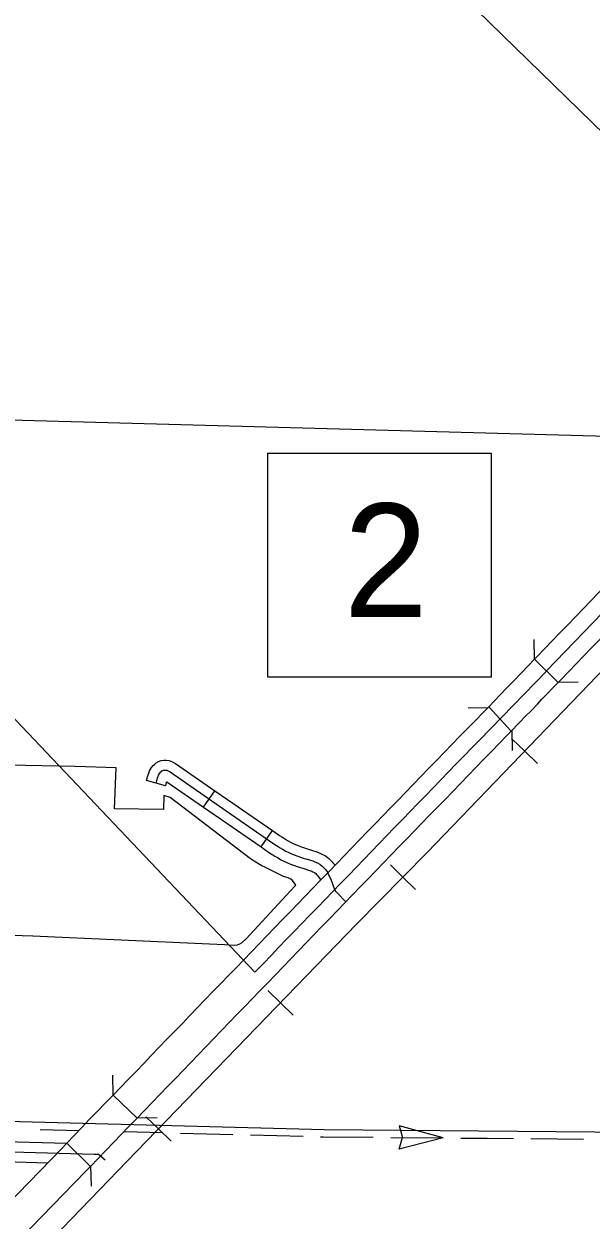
# Model space of a CAD drawing. Extents: x 1196286 to 1268366, y 2040822 to 2082115.
# Drawn here: x 1220159 to 1221760, y 2053681 to 2057058 of the extents above; entities that cross this region are included whole.
import ezdxf

# ---------------------------------------------------------------- set-up
doc = ezdxf.new("R2010")
doc.units = 0
for name, color, linetype in [('10', 7, 'Continuous'), ('60', 7, 'Continuous'), ('61', 7, 'Continuous'), ('62', 7, 'Continuous'), ('63', 7, 'Continuous'), ('Level 76', 7, 'Continuous'), ('Level 8', 7, 'Continuous'), ('Level 81', 7, 'Continuous'), ('Level 84', 7, 'Continuous')]:
    doc.layers.add(name, color=color, linetype=linetype)

msp = doc.modelspace()

# ---------------------------------------------------------------- linework, layer by layer
at = {"layer": '10'}
msp.add_lwpolyline([(1220847.1, 2055845.6), (1221477.8, 2055845.6), (1221477.8, 2055213.9), (1220847.1, 2055213.9)], close=True, dxfattribs=at)
at = {"layer": '60'}
msp.add_lwpolyline([(1220049.8, 2055941.6), (1222150.7, 2055884.4)], dxfattribs=at)
at = {"layer": '61'}
for p, q in [((1220558.6, 2054906.5), (1220504.5, 2054921.8)), ((1220665.5, 2054847), (1220697.5, 2054893.3)), ((1220828.3, 2054734.4), (1220860.4, 2054780.6))]:
    msp.add_line(p, q, dxfattribs=at)
for points in [[(1220504.5, 2054921.8), (1220505.6, 2054925.8), (1220507.3, 2054932.3), (1220509, 2054938), (1220510.9, 2054943), (1220513.1, 2054948.9), (1220516.3, 2054954.2), (1220519.1, 2054958.7), (1220523.7, 2054964.5), (1220527, 2054967.5), (1220531.9, 2054972), (1220538.8, 2054975.7), (1220545.6, 2054978.2), (1220553.9, 2054979.6), (1220560.6, 2054979.4), (1220569.1, 2054978.4), (1220578.5, 2054975), (1220586.9, 2054969.6), (1220697.5, 2054893.3)], [(1220531.5, 2054914.2), (1220532.7, 2054918.3), (1220534.4, 2054924.7), (1220535.7, 2054929.1), (1220537.2, 2054933.1), (1220538.5, 2054936.6), (1220540.3, 2054939.6), (1220542, 2054942.3), (1220544.4, 2054945.2), (1220546, 2054946.8), (1220548.3, 2054948.9), (1220550.4, 2054950), (1220552.9, 2054950.9), (1220555.7, 2054951.4), (1220558.5, 2054951.3), (1220562.7, 2054950.8), (1220565.9, 2054949.7), (1220571.2, 2054946.2), (1220732.5, 2054834.9), (1220864.6, 2054743.5), (1220871.7, 2054738.9), (1220876.5, 2054736), (1220882, 2054732.4), (1220888.7, 2054728.5), (1220898.1, 2054723), (1220906.4, 2054718.9), (1220914, 2054715.3), (1220921.9, 2054712), (1220931.9, 2054708.2), (1220939.1, 2054705.7), (1220947.3, 2054703.2), (1220953.7, 2054701.2), (1220959.3, 2054699.6), (1220967.8, 2054696.9), (1220974, 2054694.8), (1220979.7, 2054692.8), (1220987.2, 2054689.4), (1220994.1, 2054685.6), (1221000.9, 2054680.3), (1221005.4, 2054675.8), (1221010.7, 2054669.8), (1221015.3, 2054662.9), (1221018.8, 2054655.8), (1221022.9, 2054647.1), (1221025.6, 2054640.5), (1221028.6, 2054632.9), (1221031.3, 2054624.9), (1221033.1, 2054619.8), (1221035.6, 2054614.2), (1221038.4, 2054609.8), (1221042.7, 2054604.9), (1221068.1, 2054578.8)], [(1220558.6, 2054906.5), (1220559.9, 2054910.9), (1220561.5, 2054917.2), (1220561.9, 2054918.5), (1220665.5, 2054847)], [(1220697.5, 2054893.3), (1220748.5, 2054858.1), (1220860.4, 2054780.6)], [(1220665.5, 2054847), (1220716.5, 2054811.8), (1220828.3, 2054734.4)], [(1220860.4, 2054780.6), (1220880.3, 2054766.8), (1220886.7, 2054762.7), (1220891.4, 2054759.8), (1220896.7, 2054756.4), (1220902.9, 2054752.8), (1220911.4, 2054747.8), (1220918.6, 2054744.2), (1220925.5, 2054741), (1220932.4, 2054738.1), (1220941.4, 2054734.6), (1220947.8, 2054732.5), (1220955.7, 2054730.1), (1220961.8, 2054728.1), (1220967.4, 2054726.5), (1220976.5, 2054723.7), (1220983.2, 2054721.4), (1220990.3, 2054718.9), (1221000, 2054714.5), (1221009.6, 2054709.1), (1221019.4, 2054701.5), (1221025.9, 2054695.1), (1221036.9, 2054682.6)], [(1220828.3, 2054734.4), (1220849, 2054720.1), (1220856.7, 2054715.1), (1220861.5, 2054712.2), (1220867.3, 2054708.4), (1220874.5, 2054704.2), (1220884.7, 2054698.2), (1220894.2, 2054693.5), (1220902.5, 2054689.6), (1220911.4, 2054685.8), (1220922.4, 2054681.7), (1220930.5, 2054678.9), (1220938.9, 2054676.3), (1220945.6, 2054674.2), (1220951.3, 2054672.6), (1220959.1, 2054670.2), (1220964.9, 2054668.2), (1220969.1, 2054666.7), (1220974.5, 2054664.3), (1220978.6, 2054662), (1220982.3, 2054659.2), (1220984.9, 2054656.5), (1220988.4, 2054652.6), (1220996.4, 2054640.7)], [(1216145.3, 2053991.9), (1216334.7, 2053985.7), (1216690.4, 2053976.1), (1216995.2, 2053967.7), (1217387.2, 2053954.9), (1217716.9, 2053944.3), (1217874.2, 2053938), (1218017.6, 2053934), (1218331, 2053923.6), (1218663, 2053912), (1218845.9, 2053906.4), (1218988.8, 2053901.5), (1219319.5, 2053893.5), (1219691.4, 2053884.9), (1220058.9, 2053875.7), (1220356.5, 2053867.7), (1220363.8, 2053867.4), (1220367.8, 2053867.3), (1220369.5, 2053867.2), (1220388.4, 2053850.9)], [(1220104.3, 2053902.6), (1220279.8, 2053897.9)], [(1220102.8, 2053846.4), (1220226.5, 2053843.1)]]:
    msp.add_lwpolyline(points, dxfattribs=at)
at = {"layer": '62'}
for points in [[(1220303, 2054961.5), (1220116, 2054965.7), (1220106.5, 2054966.6), (1220099.7, 2054966.8), (1220092.3, 2054966.3), (1220087.3, 2054963.4), (1220082.2, 2054957.3), (1220081.6, 2054949.9), (1220081.8, 2054920.9), (1220069.6, 2054503.9), (1220069.8, 2054499.9), (1220070.4, 2054496.9), (1220072, 2054493.1), (1220074.2, 2054489.8), (1220076, 2054488.2), (1220079.5, 2054487), (1220083, 2054486.5), (1220092.7, 2054486.1), (1220183.8, 2054483.5)], [(1220553.3, 2054879.8), (1220553, 2054840.2), (1220414.2, 2054842.3), (1220419.1, 2054958.2), (1220303, 2054961.5)], [(1220910.6, 2054609.6), (1220924.2, 2054624.3), (1220926.2, 2054626.5), (1220924.4, 2054629.8), (1220919.4, 2054636.4), (1220915.7, 2054640.4), (1220911.7, 2054643.3), (1220905.1, 2054646.8), (1220891.9, 2054650.6), (1220840.3, 2054676.8), (1220830.3, 2054680.8), (1220815.9, 2054690), (1220798.2, 2054700.6), (1220571.2, 2054873.6), (1220553.3, 2054879.8)], [(1220183.8, 2054483.5), (1220682.1, 2054461.2), (1220725.2, 2054459), (1220752.2, 2054457.3), (1220761.4, 2054458.5), (1220768.6, 2054460.9), (1220774.7, 2054464.8), (1220786.2, 2054475.2), (1220910.6, 2054609.6)]]:
    msp.add_lwpolyline(points, dxfattribs=at)
at = {"layer": '63'}
for p, q in [((1221342.6, 2053913.2), (1221218.5, 2053947.6)), ((1221218.5, 2053947.6), (1221227.1, 2053914.5)), ((1221218, 2053881), (1221227.1, 2053914)), ((1221342.6, 2053913.2), (1221218, 2053881))]:
    msp.add_line(p, q, dxfattribs=at)
for points in [[(1214332.8, 2054133.5), (1214807.4, 2054120.1), (1216214.7, 2054076.6), (1217621.9, 2054033), (1218997.4, 2053989.8), (1221006.7, 2053936.6), (1222316.5, 2053925.4), (1224541.8, 2053870.1), (1226049.9, 2053825), (1226066.5, 2053822.1), (1226073, 2053820), (1226078.6, 2053817.2), (1226086.5, 2053812.4), (1226093.5, 2053807.1), (1226100.5, 2053799.7), (1226108, 2053791.1)], [(1214332.8, 2054133.5), (1214807.4, 2054120.1), (1216214.7, 2054076.6), (1217621.9, 2054033), (1218997.4, 2053989.8), (1221006.7, 2053936.6), (1222316.5, 2053925.4), (1224541.8, 2053870.1), (1226049.9, 2053825), (1226066.5, 2053822.1), (1226073, 2053820), (1226078.6, 2053817.2), (1226086.5, 2053812.4), (1226093.5, 2053807.1), (1226100.5, 2053799.7), (1226108, 2053791.1)], [(1220204.4, 2053937.3), (1220314.2, 2053934.4)], [(1220441.1, 2053931.1), (1220550.7, 2053928.1)], [(1220600.2, 2053926.8), (1220748.7, 2053922.9)], [(1220798.1, 2053921.6), (1220946.6, 2053917.7)], [(1220996.1, 2053916.3), (1221003.8, 2053916.1), (1221144.6, 2053914.9)], [(1221194.1, 2053914.5), (1221342.6, 2053913.2)], [(1221392.1, 2053912.8), (1221466.3, 2053912.2)], [(1221466.3, 2053912.2), (1221540.6, 2053911.6)], [(1221590, 2053911.1), (1221738.5, 2053909.9)]]:
    msp.add_lwpolyline(points, dxfattribs=at)
at = {"layer": 'Level 76'}
for points in [[(1221599.9, 2055264.2), (1221598.9, 2055320.4)], [(1221723.5, 2055200), (1221667.2, 2055199)], [(1221412.8, 2055127.5), (1221469, 2055128.4)], [(1221536.3, 2055063.2), (1221537.2, 2055007)], [(1220410.8, 2054034.2), (1220409.9, 2054090.4)], [(1220534.4, 2053969.8), (1220478.1, 2053968.9)], [(1220279.3, 2053897.9), (1220279.3, 2053897.9)], [(1220347, 2053833), (1220348.2, 2053776.8)]]:
    msp.add_lwpolyline(points, dxfattribs=at)
at = {"layer": 'Level 8'}
for p, q in [((1213846, 2064502), (1222466.5, 2056092.9)), ((1214128.3, 2061424.1), (1220810.5, 2054380.7))]:
    msp.add_line(p, q, dxfattribs=at)
for points in [[(1221923.8, 2055531.8), (1221633.7, 2055231.5)], [(1221634, 2055231.1), (1221444.9, 2055036.3), (1221423, 2055014), (1221401.1, 2054991.5), (1221379.4, 2054969), (1221357.7, 2054946.5), (1221335.9, 2054924), (1221314, 2054901.5), (1221292.3, 2054879.1), (1221270.4, 2054856.8), (1221248.7, 2054834.3), (1221227.1, 2054811.9), (1221205.3, 2054789.5), (1221183.6, 2054767), (1221161.9, 2054744.5), (1221140.2, 2054721.9), (1221118.4, 2054699.4), (1221096.5, 2054676.8), (1221074.7, 2054654.2), (1221052.8, 2054631.7), (1221030.9, 2054609), (1221009, 2054586.5), (1220987.2, 2054563.9), (1220965.3, 2054541.3), (1220943.5, 2054518.7), (1220921.6, 2054496.2), (1220899.8, 2054473.7), (1220878, 2054451.1), (1220856.3, 2054428.4), (1220834.6, 2054405.9), (1220810.5, 2054380.7)]]:
    msp.add_lwpolyline(points, dxfattribs=at)
at = {"layer": 'Level 81'}
for p, q in [((1221572.5, 2055004.6), (1221536.8, 2055038.9)), ((1221572.5, 2055004.6), (1221608.2, 2054970.3)), ((1221228.5, 2054648.8), (1221193.3, 2054683.6)), ((1221228.5, 2054648.8), (1221263.7, 2054614)), ((1220882.9, 2054294.4), (1220847.3, 2054328.8)), ((1220882.9, 2054294.4), (1220918.4, 2054260)), ((1220538.7, 2053938.6), (1220503.1, 2053973)), ((1220538.7, 2053938.6), (1220574.3, 2053904.2))]:
    msp.add_line(p, q, dxfattribs=at)
for points in [[(1223833, 2056982.5), (1223696, 2056966.9), (1223640.9, 2056953.8), (1223590, 2056940.6), (1223544.1, 2056927.1), (1223485.6, 2056904.9), (1223434.1, 2056879.4), (1223384.5, 2056850.6), (1223347.5, 2056825.5), (1223298.6, 2056788.5), (1223253.7, 2056749.2), (1223209.8, 2056707.9), (1223184, 2056681.2), (1222958.3, 2056444.6), (1222746.4, 2056228.4), (1222687.7, 2056167.5), (1222553, 2056025.1), (1222392.9, 2055865.3), (1222263.7, 2055729.9), (1221921.5, 2055367.5), (1221297.2, 2054718.3), (1221098, 2054516.8), (1220476.4, 2053874.3), (1220162.2, 2053549.3)], [(1221921.5, 2055367.5), (1221297.2, 2054718.3), (1221098, 2054516.8), (1220476.4, 2053874.3), (1220162.2, 2053549.3)]]:
    msp.add_lwpolyline(points, dxfattribs=at)
at = {"layer": 'Level 84'}
for points in [[(1221667.2, 2055199), (1221599.8, 2055264.2), (1221606.7, 2055271.3), (1221628.5, 2055293.8), (1221650.3, 2055316.3), (1221672, 2055338.9), (1221694, 2055361.7), (1221716.1, 2055384.3), (1221737.8, 2055406.7), (1221759.4, 2055429.3), (1221781.2, 2055451.9), (1221803, 2055474.5), (1221824.9, 2055497), (1221846.7, 2055519.4), (1221868.4, 2055541.8)], [(1221935.8, 2055476.7), (1221914.1, 2055454.2), (1221892.1, 2055431.6), (1221870.3, 2055409.2), (1221848.7, 2055386.8), (1221827, 2055364.3), (1221805.3, 2055341.6), (1221783.2, 2055318.9), (1221761.3, 2055296.4), (1221739.6, 2055273.9), (1221717.7, 2055251.2), (1221695.8, 2055228.6), (1221674.1, 2055206.1), (1221667.2, 2055199)], [(1221470.8, 2055130.3), (1221502.8, 2055163.4), (1221519.9, 2055181.3), (1221541.6, 2055203.8), (1221563.1, 2055226.2), (1221599.8, 2055264.2)], [(1221534.6, 2055061.4), (1221578, 2055106.4), (1221587.5, 2055116.3), (1221609.1, 2055138.8), (1221621.1, 2055151.2), (1221667.2, 2055199)], [(1220478.1, 2053968.8), (1220410.8, 2054034.2), (1220431.6, 2054055.6), (1220453.2, 2054078.1), (1220475, 2054100.8), (1220496.9, 2054123.5), (1220518.8, 2054146.3), (1220540.7, 2054168.9), (1220562.5, 2054191.5), (1220584.4, 2054214), (1220606, 2054236.3), (1220627.4, 2054258.6), (1220649.1, 2054281.1), (1220670.7, 2054303.6), (1220692.4, 2054326.1), (1220714.1, 2054348.6), (1220736, 2054371.1), (1220757.7, 2054393.5), (1220779.3, 2054415.8), (1220800.8, 2054438.3), (1220822.5, 2054460.9), (1220844.2, 2054483.5), (1220866, 2054506.2), (1220888, 2054528.9), (1220909.9, 2054551.3), (1220931.6, 2054573.8), (1220953.5, 2054596.4), (1220975.3, 2054619.1), (1220997.2, 2054641.6), (1221019.1, 2054664.2), (1221041, 2054686.8), (1221062.8, 2054709.4), (1221084.7, 2054732), (1221106.5, 2054754.5), (1221128.1, 2054777), (1221149.8, 2054799.6), (1221171.7, 2054822.1), (1221193.4, 2054844.5), (1221215, 2054866.9), (1221236.8, 2054889.4), (1221258.7, 2054911.8), (1221280.4, 2054934.1), (1221302.2, 2054956.6), (1221324, 2054979.1), (1221345.7, 2055001.6), (1221367.5, 2055024.1), (1221389.5, 2055046.7), (1221411.3, 2055069), (1221433.1, 2055091.4), (1221454.8, 2055113.9), (1221470.8, 2055130.2)], [(1221470.8, 2055130.2), (1221534.6, 2055061.4), (1221522.1, 2055048.6), (1221500.3, 2055026.1), (1221478.4, 2055003.6), (1221456.6, 2054981.2), (1221434.8, 2054958.9), (1221413.2, 2054936.5), (1221391.4, 2054913.9), (1221369.5, 2054891.3), (1221347.6, 2054868.8), (1221325.8, 2054846.4), (1221304, 2054824.1), (1221282.4, 2054801.7), (1221260.8, 2054779.3), (1221239, 2054756.8), (1221217.3, 2054734.4), (1221195.7, 2054712), (1221173.9, 2054689.4), (1221152.1, 2054666.8), (1221130.2, 2054644.2), (1221108.3, 2054621.6), (1221086.4, 2054599), (1221064.6, 2054576.4), (1221042.7, 2054553.8), (1221020.9, 2054531.3), (1220999, 2054508.7), (1220977.1, 2054486), (1220955.2, 2054463.5), (1220933.5, 2054441.1), (1220911.8, 2054418.6), (1220890.1, 2054396), (1220868.5, 2054373.4), (1220846.9, 2054350.8), (1220825.1, 2054328.2), (1220803.2, 2054305.7), (1220781.4, 2054283.4), (1220759.9, 2054261.1), (1220738.2, 2054238.6), (1220716.7, 2054216.1), (1220695, 2054193.6), (1220673.4, 2054171.2), (1220651.7, 2054148.7), (1220629.9, 2054126.3), (1220608.1, 2054103.7), (1220586.2, 2054081.1), (1220564.4, 2054058.5), (1220542.6, 2054035.9), (1220520.9, 2054013.2), (1220499, 2053990.4), (1220478.1, 2053968.8)], [(1220279.6, 2053898.1), (1220322.2, 2053942.8), (1220344.1, 2053965.7), (1220366.1, 2053988.4), (1220388, 2054010.9), (1220410.8, 2054034.2)], [(1220346.8, 2053832.7), (1220411.6, 2053900.6), (1220433.3, 2053923), (1220455.1, 2053945.4), (1220478.1, 2053968.9)], [(1218188.3, 2051744.6), (1220265.5, 2053883.3)], [(1220264.7, 2053882.3), (1220278.8, 2053897.3), (1220279.6, 2053898.1), (1220346.8, 2053832.7)], [(1220332.8, 2053818), (1218255.6, 2051679.3), (1218188.3, 2051744.6)], [(1220347.4, 2053833.4), (1220346.8, 2053832.7), (1220332.8, 2053818)]]:
    msp.add_lwpolyline(points, dxfattribs=at)

# ---------------------------------------------------------------- texts
at = {"layer": '10'}
msp.add_text('2', height=320, rotation=360, dxfattribs=at).set_placement((1221061.4, 2055383.8))

doc.saveas('drawing.dxf')
